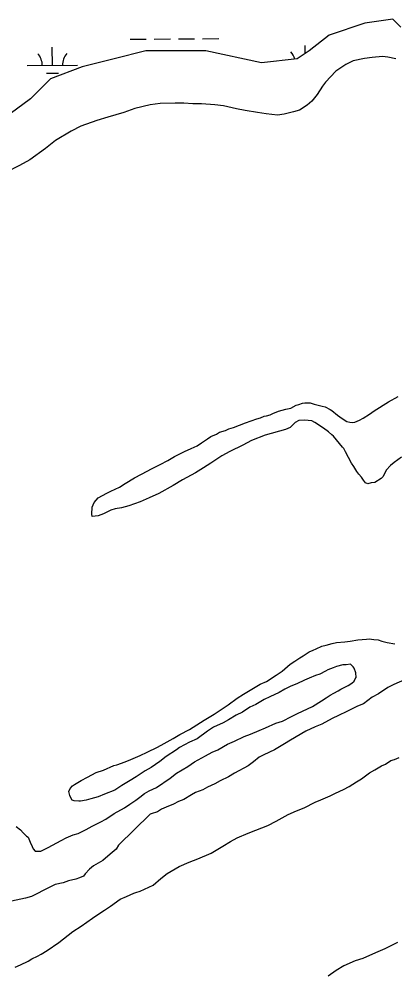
# Model space of a CAD drawing. Extents: x 3540316 to 3578335, y 553172 to 578787.
# Drawn here: x 3558126 to 3558871, y 572552 to 574450 of the extents above; entities that cross this region are included whole.
import ezdxf

# ---------------------------------------------------------------- set-up
doc = ezdxf.new("R2010")
doc.units = 0
doc.layers.add('V-SITE-VEGE', color=7, linetype='Continuous')
doc.layers.add('V-WETL-SWMP', color=7, linetype='Continuous')

msp = doc.modelspace()

# ---------------------------------------------------------------- linework, layer by layer
at = {"layer": 'V-SITE-VEGE'}
for p, q in [((3558825.8, 574374.5), (3558811.1, 574372.1)), ((3558846.6, 574376.4), (3558825.8, 574374.5)), ((3558857.5, 574374.9), (3558846.6, 574376.4)), ((3558872.8, 574371.3), (3558857.5, 574374.9)), ((3558773.6, 574360.7), (3558754.1, 574347.3)), ((3558788.3, 574367.4), (3558773.6, 574360.7)), ((3558811.1, 574372.1), (3558788.3, 574367.4)), ((3558754.1, 574347.3), (3558733.7, 574325.1)), ((3558727.8, 574317.4), (3558717.1, 574300.9)), ((3558733.7, 574325.1), (3558727.8, 574317.4)), ((3558717.1, 574300.9), (3558706.4, 574287.6)), ((3558385.4, 574280.3), (3558355.5, 574272.8)), ((3558405.6, 574282.8), (3558385.4, 574280.3)), ((3558435, 574283.8), (3558405.6, 574282.8)), ((3558452.5, 574283.5), (3558435, 574283.8)), ((3558470.6, 574282.6), (3558452.5, 574283.5)), ((3558487.5, 574282.3), (3558470.6, 574282.6)), ((3558513.7, 574280.5), (3558487.5, 574282.3)), ((3558531.2, 574278.6), (3558513.7, 574280.5)), ((3558697.2, 574279.8), (3558682.1, 574269.8)), ((3558706.4, 574287.6), (3558697.2, 574279.8)), ((3558333.2, 574265.4), (3558301.7, 574255.7)), ((3558355.5, 574272.8), (3558333.2, 574265.4)), ((3558557, 574272.4), (3558531.2, 574278.6)), ((3558574, 574268.8), (3558557, 574272.4)), ((3558598.6, 574265.3), (3558574, 574268.8)), ((3558616.1, 574262.3), (3558598.6, 574265.3)), ((3558638.5, 574259.9), (3558616.1, 574262.3)), ((3558651.6, 574261.7), (3558638.5, 574259.9)), ((3558670.1, 574266.3), (3558651.6, 574261.7)), ((3558682.1, 574269.8), (3558670.1, 574266.3)), ((3558279.9, 574249.3), (3558248.4, 574238)), ((3558301.7, 574255.7), (3558279.9, 574249.3)), ((3558228.9, 574227.9), (3558198, 574209.4)), ((3558248.4, 574238), (3558228.9, 574227.9)), ((3558198, 574209.4), (3558178, 574193.8)), ((3558178, 574193.8), (3558146.7, 574171.5)), ((3558146.7, 574171.5), (3558126.6, 574160.3)), ((3558126.6, 574160.3), (3558097.9, 574145.7)), ((3558830.3, 573673.4), (3558858.5, 573691.3)), ((3558858.5, 573691.3), (3558878, 573701.9)), ((3558628.9, 573667.8), (3558640.3, 573672.3)), ((3558640.3, 573672.3), (3558647.4, 573674.6)), ((3558647.4, 573674.6), (3558655, 573676.4)), ((3558655, 573676.4), (3558658.3, 573677)), ((3558658.3, 573677), (3558664.8, 573678.7)), ((3558664.8, 573678.7), (3558675.6, 573684.3)), ((3558675.6, 573684.3), (3558680.5, 573686)), ((3558680.5, 573686), (3558688.1, 573688.3)), ((3558688.1, 573688.3), (3558692.5, 573688.9)), ((3558692.5, 573688.9), (3558703.4, 573689.1)), ((3558703.4, 573689.1), (3558711.1, 573686.4)), ((3558711.1, 573686.4), (3558716.6, 573684.9)), ((3558716.6, 573684.9), (3558727, 573682.3)), ((3558727, 573682.3), (3558733, 573681.3)), ((3558733, 573681.3), (3558742.9, 573676)), ((3558742.9, 573676), (3558746.2, 573673.8)), ((3558746.2, 573673.8), (3558757.3, 573664.7)), ((3558820.6, 573666.7), (3558830.3, 573673.4)), ((3558574.6, 573649.6), (3558597.4, 573657.5)), ((3558597.4, 573657.5), (3558604.5, 573659.3)), ((3558604.5, 573659.3), (3558612.1, 573662.7)), ((3558612.1, 573662.7), (3558616.4, 573663.3)), ((3558616.4, 573663.3), (3558623.5, 573665.5)), ((3558623.5, 573665.5), (3558628.9, 573667.8)), ((3558680.4, 573653.8), (3558673.4, 573649.9)), ((3558691.9, 573655), (3558680.4, 573653.8)), ((3558706.7, 573653.1), (3558691.9, 573655)), ((3558712.7, 573650.4), (3558706.7, 573653.1)), ((3558757.3, 573664.7), (3558766.7, 573658.3)), ((3558766.7, 573658.3), (3558776, 573652.4)), ((3558776, 573652.4), (3558781.5, 573650.9)), ((3558791.9, 573651), (3558801.1, 573655)), ((3558801.1, 573655), (3558808.1, 573658.9)), ((3558808.1, 573658.9), (3558820.6, 573666.7)), ((3558523.5, 573630.8), (3558534.9, 573634.3)), ((3558534.9, 573634.3), (3558542, 573637.6)), ((3558542, 573637.6), (3558550.7, 573640.5)), ((3558550.7, 573640.5), (3558574.6, 573649.6)), ((3558654.5, 573636.5), (3558613.7, 573625)), ((3558663.7, 573640.5), (3558654.5, 573636.5)), ((3558673.4, 573649.9), (3558663.7, 573640.5)), ((3558729.3, 573638.7), (3558712.7, 573650.4)), ((3558739.7, 573631.7), (3558729.3, 573638.7)), ((3558781.5, 573650.9), (3558787, 573650.4)), ((3558787, 573650.4), (3558791.9, 573651)), ((3558487.8, 573609.6), (3558499.1, 573617.4)), ((3558499.1, 573617.4), (3558506.1, 573622.4)), ((3558506.1, 573622.4), (3558517, 573626.9)), ((3558517, 573626.9), (3558523.5, 573630.8)), ((3558613.7, 573625), (3558586.5, 573614.2)), ((3558746.4, 573625.8), (3558739.7, 573631.7)), ((3558749.7, 573623.1), (3558746.4, 573625.8)), ((3558767.5, 573601), (3558749.7, 573623.1)), ((3558454.1, 573592.7), (3558467.2, 573598.3)), ((3558467.2, 573598.3), (3558478.6, 573604)), ((3558478.6, 573604), (3558487.8, 573609.6)), ((3558569.2, 573605.3), (3558543.7, 573592.3)), ((3558586.5, 573614.2), (3558569.2, 573605.3)), ((3558770.2, 573598.3), (3558767.5, 573601)), ((3558773.1, 573591.8), (3558770.2, 573598.3)), ((3558420.5, 573574.7), (3558434.1, 573582.6)), ((3558434.1, 573582.6), (3558454.1, 573592.7)), ((3558528, 573583.9), (3558506.3, 573569.4)), ((3558543.7, 573592.3), (3558528, 573583.9)), ((3558785.4, 573569.6), (3558773.1, 573591.8)), ((3558884.6, 573581.3), (3558870, 573570.8)), ((3558368.5, 573547.8), (3558389.6, 573558.5)), ((3558389.6, 573558.5), (3558405.4, 573566.9)), ((3558405.4, 573566.9), (3558420.5, 573574.7)), ((3558491.7, 573559.9), (3558475.5, 573550.4)), ((3558506.3, 573569.4), (3558491.7, 573559.9)), ((3558789.9, 573563.1), (3558785.4, 573569.6)), ((3558796, 573552.8), (3558789.9, 573563.1)), ((3558862.5, 573564.6), (3558853.8, 573555.8)), ((3558870, 573570.8), (3558862.5, 573564.6)), ((3558336, 573529.3), (3558354.4, 573540.5)), ((3558354.4, 573540.5), (3558368.5, 573547.8)), ((3558475.5, 573550.4), (3558449.5, 573536.4)), ((3558799.9, 573547.4), (3558796, 573552.8)), ((3558804.9, 573541.4), (3558799.9, 573547.4)), ((3558808.8, 573536), (3558804.9, 573541.4)), ((3558844.3, 573538.7), (3558831.3, 573530.9)), ((3558847.5, 573542), (3558844.3, 573538.7)), ((3558851.7, 573550.8), (3558847.5, 573542)), ((3558853.8, 573555.8), (3558851.7, 573550.8)), ((3558307.8, 573513.6), (3558324.6, 573521.5)), ((3558324.6, 573521.5), (3558336, 573529.3)), ((3558431.1, 573525.2), (3558402.9, 573509.5)), ((3558449.5, 573536.4), (3558431.1, 573525.2)), ((3558813.2, 573530.6), (3558808.8, 573536)), ((3558817.6, 573528.5), (3558813.2, 573530.6)), ((3558824.2, 573530.2), (3558817.6, 573528.5)), ((3558831.3, 573530.9), (3558824.2, 573530.2)), ((3558274.3, 573491.3), (3558282.3, 573500.7)), ((3558282.3, 573500.7), (3558299.7, 573510.2)), ((3558299.7, 573510.2), (3558307.8, 573513.6)), ((3558402.9, 573509.5), (3558383.9, 573500.5)), ((3558269.7, 573468.3), (3558270.6, 573482)), ((3558270.6, 573482), (3558274.3, 573491.3)), ((3558343.2, 573484.6), (3558328.5, 573480.6)), ((3558366, 573492.6), (3558343.2, 573484.6)), ((3558383.9, 573500.5), (3558366, 573492.6)), ((3558270.9, 573463.4), (3558269.7, 573468.3)), ((3558282.3, 573465.2), (3558270.9, 573463.4)), ((3558293.2, 573469.2), (3558282.3, 573465.2)), ((3558307.8, 573475.9), (3558293.2, 573469.2)), ((3558316, 573478.8), (3558307.8, 573475.9)), ((3558328.5, 573480.6), (3558316, 573478.8))]:
    msp.add_line(p, q, dxfattribs=at)
for points in [[(3558540.5, 573089.9), (3558558.3, 573103.3), (3558570.7, 573111.1), (3558590.8, 573122.8), (3558603.8, 573130.7), (3558616.3, 573136.3), (3558635.7, 573148.6), (3558647.6, 573156.9), (3558663.3, 573170.3), (3558672.5, 573176.4), (3558682.8, 573183.1), (3558689.3, 573187), (3558701.2, 573194.8), (3558708.8, 573198.2), (3558714.7, 573201), (3558726.1, 573206.1), (3558734.8, 573208.4), (3558746.8, 573211.9), (3558755.5, 573213.6), (3558771.9, 573215), (3558782.2, 573216.2), (3558798, 573219.2), (3558806.2, 573219.3), (3558814.9, 573220.5), (3558820.4, 573220.6), (3558829.7, 573219.6), (3558837.9, 573218.6), (3558845.6, 573216), (3558856, 573213.4), (3558871.3, 573210.9)], [(3558460.3, 572967.5), (3558473.8, 572977), (3558495.5, 572988.8), (3558508.5, 572996.1), (3558519.9, 573000.6), (3558538.8, 573011.8), (3558552.9, 573018), (3558571.9, 573027), (3558584.4, 573031.5), (3558601.8, 573038.9), (3558614.8, 573044.5), (3558634.9, 573053.6), (3558648, 573057.6), (3558666.4, 573067.1), (3558677.8, 573072.7), (3558707.6, 573086.8), (3558725.5, 573098), (3558734.7, 573103.6), (3558742.8, 573109.1), (3558749.8, 573113.1), (3558758.5, 573117.6), (3558763.9, 573120.9), (3558773.1, 573125.4), (3558778.6, 573128.2), (3558786.1, 573133.2), (3558790.4, 573136.6), (3558792.6, 573141.5), (3558794.2, 573144.3), (3558794, 573153.6), (3558790.1, 573162.8), (3558788.4, 573165), (3558782.9, 573170.3), (3558774.7, 573169.1), (3558767.6, 573169), (3558755.6, 573166.1), (3558748.6, 573163.3), (3558738.2, 573159.3), (3558733.4, 573156.5), (3558722.5, 573150.9), (3558713.8, 573148.1), (3558700.8, 573143), (3558691.6, 573139), (3558676.4, 573131.7), (3558665, 573127.2), (3558653.1, 573121), (3558641.7, 573114.3), (3558623.2, 573105.8), (3558611.8, 573100.7), (3558595.1, 573090.7), (3558583.7, 573085), (3558569.1, 573075.6), (3558556.6, 573069.4), (3558541.4, 573060.4), (3558530.6, 573054.3), (3558511.6, 573045.3), (3558499.2, 573037.4), (3558478.6, 573022.4), (3558464, 573015.6), (3558443.9, 573005), (3558438, 573000.5), (3558417.4, 572987.7), (3558405, 572977.7), (3558387.7, 572965.4), (3558375.8, 572958.7), (3558357.9, 572947), (3558346, 572939.7), (3558329.2, 572930.2), (3558315.7, 572920.7), (3558295.1, 572912.8), (3558282.6, 572907.7), (3558267.9, 572903.6), (3558258.6, 572900.8), (3558247.2, 572899), (3558243.9, 572898.9), (3558234.6, 572899.3), (3558230.8, 572900.9), (3558228, 572905.2), (3558226.3, 572910.1), (3558224.5, 572917.8), (3558226.6, 572923.8), (3558231.5, 572929.3), (3558235.8, 572931.6), (3558248.8, 572939.9), (3558261.3, 572946.1), (3558278.6, 572955.7), (3558293.3, 572960.2), (3558313.4, 572969.3), (3558319.3, 572971), (3558336.2, 572976.7), (3558347.1, 572981.2), (3558365.5, 572989.1), (3558379.6, 572995.9), (3558400.2, 573006), (3558413.2, 573013.3), (3558431.6, 573023.4), (3558444.6, 573031.2), (3558463.6, 573040.7), (3558492.8, 573059.2), (3558512.9, 573071.5), (3558528.6, 573082.1), (3558540.5, 573089.9)], [(3558894.7, 573141.3), (3558869.2, 573130.6), (3558857.2, 573124.4), (3558838.9, 573111.6), (3558826.4, 573104.9), (3558809.1, 573092.1), (3558797.1, 573087.5), (3558781.4, 573079.1), (3558776, 573076.9), (3558759.2, 573069), (3558746.7, 573062.8), (3558726.1, 573051.6), (3558713.1, 573046.5), (3558694.7, 573037.5), (3558663.8, 573019.6), (3558651.9, 573012.8), (3558632.4, 573000.5), (3558622.1, 572996), (3558609.6, 572989.9), (3558602, 572985.9), (3558590.7, 572977), (3558580.4, 572969.2), (3558552.8, 572954.1), (3558541.4, 572946.8), (3558524.6, 572939), (3558513.7, 572933.3), (3558499.1, 572926.6), (3558489.9, 572921.5), (3558475.8, 572915.9), (3558467.6, 572911.4), (3558452.5, 572902.4), (3558441.6, 572897.9), (3558431.9, 572892.9), (3558417.2, 572887.2), (3558408, 572882.7), (3558399.9, 572877.7), (3558387.9, 572873.7), (3558385.7, 572873.1), (3558322.7, 572811.6), (3558317.9, 572803.9), (3558306, 572793.9), (3558291.5, 572781.1), (3558273.1, 572770.5), (3558265.5, 572763.8), (3558256.9, 572754.4), (3558253.1, 572750), (3558245.5, 572746.6), (3558238.5, 572744.3), (3558223.8, 572740.8), (3558212.9, 572736.8), (3558197.1, 572733.3), (3558173.3, 572721.5), (3558162.4, 572715.4), (3558150, 572709.7), (3558138, 572706.3), (3558110.2, 572700.4)], [(3558117.5, 572569.5), (3558128.4, 572574), (3558143.6, 572581.3), (3558151.2, 572585.8), (3558162, 572591.4), (3558169.1, 572595.3), (3558181.5, 572602.6), (3558204.2, 572618.2), (3558213.9, 572625.5), (3558232.3, 572640.5), (3558248.5, 572650.5), (3558271.2, 572666.7), (3558277.7, 572671.1), (3558295.1, 572682.3), (3558306.9, 572690.7), (3558326.4, 572704.1), (3558338.9, 572709.7), (3558353.5, 572716.5), (3558357.4, 572717.6), (3558366, 572720.5), (3558391.5, 572732.3), (3558406.7, 572745.1), (3558419.6, 572755.6), (3558443.4, 572769.1), (3558463, 572778.1), (3558480.4, 572784.3), (3558506.4, 572795.6), (3558529.7, 572809.6), (3558544.9, 572818.6), (3558558.4, 572825.8), (3558580.1, 572835.4), (3558595.3, 572841.1), (3558619.2, 572850.7), (3558635.5, 572859.2), (3558659.3, 572872.1), (3558676.1, 572879.4), (3558691.3, 572885.6), (3558713, 572896.8), (3558724.4, 572901.4), (3558742.9, 572909.3), (3558753.7, 572914.4), (3558769.5, 572922.2), (3558780.3, 572927.8), (3558794.9, 572937.3), (3558804.7, 572942.9), (3558820.9, 572955.2), (3558831.7, 572960.8), (3558844.7, 572968.6), (3558852.3, 572972.5), (3558863.1, 572979.3), (3558870.2, 572981.5), (3558879.4, 572985.5)], [(3558119.6, 572848.6), (3558128.4, 572841.6), (3558134, 572836.2), (3558140.6, 572829.2), (3558143.4, 572827.1), (3558147.3, 572817.3), (3558151.3, 572808.6), (3558153.5, 572804.3), (3558157.4, 572799.9), (3558159.6, 572799.4), (3558168.9, 572799.6), (3558183.5, 572806.9), (3558209, 572820.9), (3558218.7, 572825.9), (3558232.9, 572832.1), (3558242.7, 572834.5), (3558258.9, 572842.3), (3558270.8, 572849.1), (3558287.6, 572857.5), (3558297.9, 572863.1), (3558314.2, 572874.3), (3558334.8, 572885.5), (3558345.6, 572892.7), (3558357.5, 572901.1), (3558365, 572906.7), (3558374.2, 572913.9), (3558383.4, 572919.5), (3558398.1, 572926.2), (3558425.1, 572944.6), (3558438.1, 572954.1), (3558460.3, 572967.5)], [(3558876.4, 572618.5), (3558851.5, 572606.1), (3558833, 572598.2), (3558807.5, 572586.9), (3558792.3, 572581.8), (3558770.1, 572572.2), (3558754.9, 572562.7), (3558738.7, 572551.5)]]:
    msp.add_lwpolyline(points, dxfattribs=at)
at = {"layer": 'V-WETL-SWMP'}
for p, q in [((3558867, 574450.4), (3558811.7, 574442.5)), ((3558882.8, 574434.6), (3558867, 574450.4)), ((3558811.7, 574442.5), (3558740.6, 574418.8)), ((3558489.8, 574411.6), (3558521.8, 574411.8)), ((3558740.6, 574418.8), (3558701.1, 574387.2)), ((3558191.6, 574358.5), (3558191.4, 574394.5)), ((3558345.8, 574410.5), (3558377.8, 574410.7)), ((3558393.8, 574410.8), (3558425.8, 574411.1)), ((3558441.8, 574411.2), (3558473.8, 574411.5)), ((3558693.4, 574382.1), (3558693.3, 574398.4)), ((3558377.3, 574387.2), (3558314.1, 574371.4)), ((3558456.3, 574387.2), (3558377.3, 574387.2)), ((3558495.8, 574387.2), (3558456.3, 574387.2)), ((3558606.3, 574363.5), (3558495.8, 574387.2)), ((3558701.1, 574387.2), (3558677.4, 574371.4)), ((3558141.6, 574358.2), (3558241.6, 574358.9)), ((3558251, 574355.6), (3558187.8, 574331.9)), ((3558314.1, 574371.4), (3558251, 574355.6)), ((3558677.4, 574371.4), (3558606.3, 574363.5)), ((3558179.8, 574343), (3558203.8, 574343.2)), ((3558187.8, 574331.9), (3558148.3, 574292.4)), ((3558148.3, 574292.4), (3557998.2, 574181.9))]:
    msp.add_line(p, q, dxfattribs=at)
for centre, start, end in [((3558136.4, 574358.6), 359.6699, 41.2135), ((3558246.9, 574359.4), 139.6699, 181.2135), ((3558638.3, 574362.5), 13.7967, 41.2135)]:
    msp.add_arc(centre, 35.2, start, end, dxfattribs=at)

doc.saveas('drawing.dxf')
